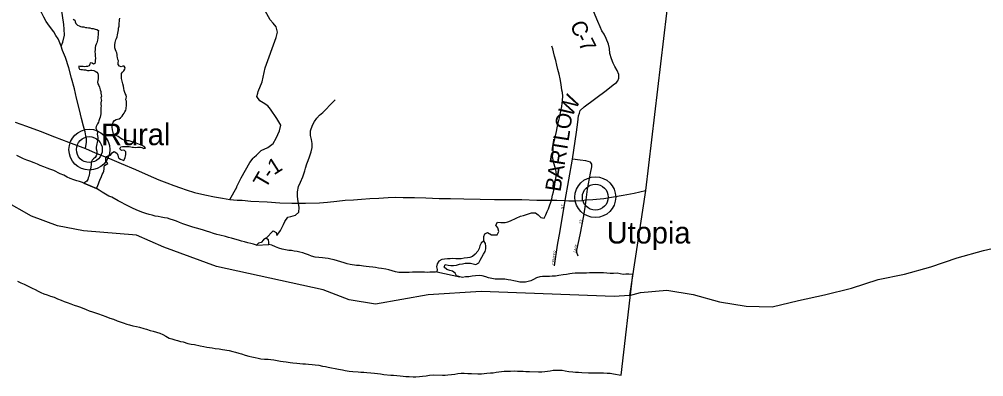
# Model space of a CAD drawing. Extents: x 1310247 to 1664935, y 235267 to 584339.
# Drawn here: x 1514042 to 1532599, y 283101 to 289978 of the extents above; entities that cross this region are included whole.
import ezdxf

# ---------------------------------------------------------------- set-up
doc = ezdxf.new("R2010")
doc.units = 0
for name, color, linetype in [('GM_X_Adjacent_County', 7, 'Continuous'), ('GM_X_County', 7, 'Continuous'), ('GM_X_County_Road', 7, 'Continuous'), ('GM_X_County_Road_Text', 7, 'Continuous'), ('GM_X_Major_River', 7, 'Continuous'), ('GM_X_Minor_Lake', 7, 'Continuous'), ('GM_X_Minor_River', 7, 'Continuous'), ('GM_X_State_Route', 7, 'Continuous'), ('GM_X_Township', 7, 'Continuous'), ('GM_X_Township_Road', 7, 'Continuous'), ('GM_X_Township_Road_Text', 7, 'Continuous'), ('GM_X_Township_Subdivision', 7, 'Continuous'), ('GM_X_Township_Subdivision_Text', 7, 'Continuous'), ('GM_X_Unincorporated', 7, 'Continuous'), ('GM_X_Unincorporated_Location', 7, 'Continuous'), ('GM_X_Unincorporated_Text', 7, 'Continuous'), ('GM_X_US_Route', 7, 'Continuous')]:
    doc.layers.add(name, color=color, linetype=linetype)

msp = doc.modelspace()

# ---------------------------------------------------------------- linework, layer by layer
at = {"layer": 'GM_X_Adjacent_County'}
msp.add_lwpolyline([(1528044, 303145), (1527379, 297549), (1527248, 296442), (1526093, 286681), (1525783, 284661), (1525992, 284724), (1526500, 284765), (1527007, 284684), (1527512, 284543), (1528026, 284460), (1528527, 284446), (1529034, 284567), (1529538, 284676), (1530052, 284808), (1530568, 284970), (1531073, 285075), (1531583, 285213), (1532088, 285389), (1532594, 285528), (1533097, 285646)], dxfattribs=at)
at = {"layer": 'GM_X_County'}
msp.add_lwpolyline([(1528044, 303145), (1527379, 297549), (1527248, 296442), (1526093, 286681), (1525783, 284661), (1525491, 284643), (1522930, 284742), (1521912, 284674), (1520895, 284496), (1520391, 284580), (1519889, 284772), (1517837, 285223), (1516825, 285593), (1516295, 285825), (1515279, 285907), (1514779, 286005), (1514277, 286192), (1513760, 286483)], dxfattribs=at)
at = {"layer": 'GM_X_County_Road'}
for points in [[(1514848, 289462), (1514877, 289536), (1514913, 289673), (1514906, 289789), (1514901, 289881), (1514851, 290180)], [(1524545, 286492), (1524687, 287286), (1524765, 287808), (1524788, 288000), (1524801, 288119), (1524819, 288173), (1524835, 288223), (1524910, 288296), (1525333, 288609), (1525472, 288717), (1525531, 288762), (1525559, 288796), (1525577, 288848), (1525580, 288917), (1525545, 288993), (1525504, 289071), (1525470, 289137), (1525436, 289215), (1525408, 289318), (1525396, 289415), (1525376, 289499), (1525332, 289611), (1525293, 289691), (1525253, 289759), (1525217, 289832), (1525171, 289937), (1525092, 290135)]]:
    msp.add_lwpolyline(points, dxfattribs=at)
at = {"layer": 'GM_X_Major_River'}
for p, q in [((1515528, 286721), (1515285, 286828)), ((1518603, 285632), (1518842, 285648)), ((1522075, 285117), (1522519, 285020)), ((1525622, 283130), (1525848, 285071))]:
    msp.add_line(p, q, dxfattribs=at)
for points in [[(1515285, 286828), (1515259, 286839), (1515203, 286856), (1515151, 286869), (1515089, 286888), (1515021, 286916), (1514965, 286941), (1514896, 286976), (1514830, 287008), (1514705, 287066), (1514631, 287092), (1514579, 287115), (1514513, 287138), (1514441, 287166), (1514390, 287191), (1514330, 287216), (1514246, 287250), (1514190, 287269), (1514124, 287296), (1514057, 287326), (1513993, 287357)], [(1518603, 285632), (1518547, 285651), (1518497, 285662), (1518441, 285676), (1518375, 285695), (1518317, 285712), (1518259, 285729), (1518189, 285751), (1518125, 285766), (1518067, 285781), (1518007, 285798), (1517901, 285823), (1517841, 285838), (1517781, 285857), (1517710, 285882), (1517646, 285904), (1517584, 285923), (1517524, 285940), (1517450, 285960), (1517378, 285981), (1517304, 286007), (1517246, 286024), (1517188, 286043), (1517125, 286070), (1517065, 286094), (1517009, 286115), (1516947, 286134), (1516891, 286149), (1516835, 286158), (1516769, 286170), (1516713, 286181), (1516659, 286192), (1516601, 286209), (1516539, 286224), (1516479, 286241), (1516419, 286261), (1516365, 286282), (1516291, 286309), (1516218, 286345), (1516078, 286416), (1516011, 286455), (1515943, 286488), (1515820, 286553), (1515768, 286578), (1515703, 286614), (1515639, 286649), (1515579, 286690), (1515528, 286721)], [(1518842, 285648), (1518845, 285686), (1518840, 285738), (1518788, 285767), (1518738, 285738), (1518694, 285685), (1518644, 285674), (1518603, 285632)], [(1522075, 285117), (1522049, 285115), (1521999, 285116), (1521944, 285110), (1521892, 285109), (1521836, 285112), (1521784, 285115), (1521730, 285116), (1521667, 285113), (1521607, 285112), (1521545, 285109), (1521486, 285106), (1521416, 285104), (1521344, 285105), (1521279, 285119), (1521216, 285138), (1521154, 285155), (1521094, 285170), (1521011, 285182), (1520953, 285191), (1520897, 285202), (1520843, 285207), (1520771, 285217), (1520719, 285222), (1520663, 285229), (1520585, 285238), (1520530, 285242), (1520410, 285260), (1520352, 285275), (1520290, 285292), (1520226, 285312), (1520164, 285331), (1520100, 285348), (1520038, 285364), (1519982, 285377), (1519926, 285384), (1519874, 285391), (1519806, 285394), (1519736, 285404), (1519664, 285423), (1519606, 285444), (1519548, 285467), (1519496, 285485), (1519442, 285500), (1519390, 285511), (1519332, 285520), (1519280, 285527), (1519230, 285532), (1519164, 285541), (1519098, 285556), (1519038, 285574), (1518970, 285601), (1518904, 285630), (1518842, 285648)], [(1522519, 285020), (1522456, 285043), (1522426, 285096), (1522375, 285133), (1522323, 285142), (1522271, 285161), (1522220, 285206), (1522239, 285258), (1522291, 285249), (1522345, 285242), (1522399, 285239), (1522456, 285250), (1522514, 285267), (1522567, 285272), (1522619, 285283), (1522669, 285284), (1522722, 285287), (1522774, 285276), (1522826, 285259), (1522881, 285294), (1522908, 285346), (1522945, 285403), (1522972, 285457), (1523003, 285510), (1523018, 285562), (1523020, 285616), (1523010, 285667), (1522981, 285717), (1522928, 285672), (1522905, 285621), (1522888, 285569), (1522863, 285515), (1522815, 285460), (1522764, 285415), (1522714, 285394), (1522663, 285386), (1522605, 285380), (1522546, 285371), (1522494, 285370), (1522442, 285371), (1522386, 285374), (1522333, 285369), (1522281, 285368), (1522225, 285365), (1522174, 285358), (1522116, 285325), (1522084, 285273), (1522071, 285217), (1522082, 285167), (1522075, 285117)], [(1525848, 285071), (1525768, 285073), (1525713, 285072), (1525663, 285069), (1525605, 285078), (1525547, 285091), (1525473, 285087), (1525412, 285088), (1525346, 285093), (1525282, 285100), (1525216, 285102), (1525155, 285103), (1525087, 285100), (1525013, 285098), (1524956, 285095), (1524900, 285094), (1524786, 285096), (1524735, 285095), (1524683, 285088), (1524633, 285081), (1524568, 285070), (1524506, 285061), (1524425, 285049), (1524360, 285038), (1524296, 285035), (1524244, 285032), (1524169, 285032), (1524107, 285031), (1524055, 285024), (1523994, 285007), (1523939, 284972), (1523886, 284947), (1523836, 284936), (1523781, 284923), (1523723, 284920), (1523673, 284923), (1523623, 284932), (1523559, 284945), (1523499, 284957), (1523447, 284966), (1523387, 284975), (1523328, 284978), (1523196, 284981), (1523132, 284988), (1523070, 285005), (1523016, 285024), (1522948, 285042), (1522888, 285047), (1522821, 285042), (1522755, 285033), (1522690, 285025), (1522626, 285020), (1522570, 285013), (1522519, 285020)], [(1514010, 284940), (1514073, 284910), (1514133, 284883), (1514185, 284858), (1514239, 284831), (1514292, 284806), (1514348, 284777), (1514406, 284749), (1514457, 284722), (1514511, 284699), (1514577, 284676), (1514643, 284650), (1514711, 284629), (1514779, 284600), (1514846, 284574), (1514904, 284551), (1514966, 284528), (1515036, 284502), (1515098, 284481), (1515160, 284460), (1515217, 284437), (1515327, 284394), (1515389, 284369), (1515449, 284350), (1515569, 284308), (1515637, 284286), (1515706, 284263), (1515784, 284231), (1515854, 284206), (1515926, 284178), (1515986, 284157), (1516043, 284136), (1516111, 284114), (1516165, 284099), (1516229, 284080), (1516295, 284065), (1516355, 284056), (1516439, 284032), (1516491, 284013), (1516557, 283989), (1516619, 283976), (1516679, 283961), (1516743, 283940), (1516805, 283912), (1516864, 283879), (1516928, 283846), (1516980, 283827), (1517032, 283808), (1517086, 283795), (1517144, 283779), (1517194, 283770), (1517288, 283743), (1517348, 283729), (1517410, 283718), (1517520, 283694), (1517590, 283681), (1517648, 283669), (1517756, 283655), (1517814, 283646)], [(1517814, 283646), (1517888, 283635), (1517952, 283625), (1518077, 283603), (1518149, 283588), (1518203, 283574), (1518267, 283555), (1518319, 283540), (1518390, 283519), (1518460, 283499), (1518518, 283484), (1518580, 283469), (1518638, 283458), (1518692, 283447), (1518757, 283441), (1518831, 283438), (1518881, 283435), (1518939, 283428), (1519003, 283414), (1519069, 283403), (1519119, 283396), (1519176, 283387), (1519254, 283375), (1519306, 283370), (1519382, 283361), (1519438, 283356), (1519496, 283349), (1519546, 283346), (1519607, 283342), (1519675, 283337), (1519737, 283332), (1519807, 283321), (1519873, 283307), (1519935, 283296), (1519985, 283287), (1520047, 283274), (1520119, 283258), (1520186, 283247), (1520258, 283231), (1520312, 283222), (1520388, 283209), (1520460, 283199), (1520564, 283193), (1520614, 283190), (1520673, 283187), (1520729, 283184), (1520807, 283175), (1520877, 283167), (1520933, 283162), (1520990, 283155), (1521058, 283144), (1521188, 283131), (1521242, 283134), (1521309, 283127), (1521369, 283119), (1521427, 283110), (1521481, 283107), (1521543, 283106), (1521618, 283102), (1521672, 283101), (1521742, 283104), (1521803, 283111), (1521873, 283118), (1521938, 283128), (1522008, 283137), (1522183, 283134), (1522237, 283134), (1522289, 283139), (1522360, 283146), (1522422, 283153), (1522483, 283162), (1522543, 283169), (1522604, 283171), (1522674, 283166), (1522740, 283161), (1522866, 283158), (1522933, 283159), (1522987, 283162), (1523041, 283167), (1523110, 283174), (1523162, 283178), (1523215, 283190), (1523269, 283196), (1523322, 283203), (1523372, 283208), (1523428, 283209), (1523494, 283210), (1523563, 283213), (1523625, 283210), (1523736, 283207), (1523788, 283202), (1523856, 283199), (1524035, 283195), (1524095, 283198), (1524151, 283203), (1524256, 283217), (1524313, 283226), (1524371, 283229), (1524437, 283228), (1524487, 283225), (1524543, 283214)], [(1524543, 283214), (1524616, 283200), (1524690, 283193), (1524746, 283192), (1524804, 283188), (1524868, 283185), (1524993, 283177), (1525045, 283178), (1525113, 283178), (1525214, 283176), (1525280, 283173), (1525354, 283170), (1525411, 283167), (1525473, 283159), (1525622, 283130)]]:
    msp.add_lwpolyline(points, dxfattribs=at)
at = {"layer": 'GM_X_Minor_Lake'}
msp.add_line((1515285, 286828), (1515528, 286721), dxfattribs=at)
for points in [[(1515079, 289982), (1515110, 289959), (1515120, 289931), (1515133, 289899), (1515165, 289864), (1515191, 289850), (1515222, 289839), (1515248, 289834), (1515283, 289832), (1515314, 289823), (1515343, 289821), (1515372, 289812), (1515401, 289812), (1515432, 289799), (1515464, 289798), (1515504, 289790), (1515536, 289781), (1515564, 289760), (1515562, 289728), (1515559, 289698), (1515558, 289672), (1515556, 289644), (1515551, 289616), (1515547, 289578), (1515542, 289552), (1515532, 289526), (1515523, 289498), (1515511, 289469), (1515504, 289433), (1515499, 289393), (1515498, 289356), (1515500, 289310), (1515505, 289272), (1515508, 289228), (1515505, 289188), (1515503, 289158), (1515494, 289128), (1515468, 289116), (1515442, 289133), (1515408, 289142), (1515398, 289112), (1515385, 289086), (1515357, 289072), (1515331, 289069), (1515300, 289065), (1515274, 289070), (1515242, 289068), (1515216, 289073), (1515190, 289075), (1515186, 289047), (1515203, 289021), (1515229, 289011), (1515257, 289012), (1515285, 289009), (1515319, 289007), (1515355, 288996), (1515385, 288992), (1515412, 288997), (1515438, 288999), (1515474, 288992), (1515500, 288983), (1515533, 288963), (1515555, 288936), (1515558, 288904), (1515558, 288876), (1515557, 288834), (1515554, 288802), (1515548, 288770), (1515553, 288736), (1515573, 288703), (1515584, 288671), (1515594, 288645), (1515601, 288619), (1515609, 288590), (1515608, 288560), (1515616, 288524), (1515621, 288496), (1515614, 288464), (1515622, 288418)], [(1516093, 288427), (1516100, 288459), (1516106, 288485), (1516097, 288517), (1516079, 288551), (1516060, 288608), (1516053, 288644), (1516044, 288690), (1516033, 288735), (1516014, 288811), (1516009, 288840), (1516007, 288874), (1516008, 288900), (1516008, 288938), (1516027, 288964), (1516053, 288985), (1516072, 289019), (1516081, 289047), (1516063, 289075), (1516035, 289074), (1516001, 289066), (1515971, 289077), (1515945, 289111), (1515946, 289142), (1515949, 289176), (1515935, 289202), (1515930, 289240), (1515928, 289272), (1515925, 289298), (1515917, 289331), (1515906, 289359), (1515896, 289393), (1515883, 289429), (1515880, 289462), (1515878, 289488), (1515885, 289530), (1515902, 289582), (1515914, 289609), (1515923, 289641), (1515932, 289681), (1515940, 289711), (1515947, 289741), (1515950, 289773), (1515952, 289809), (1515963, 289845), (1515963, 289871), (1515966, 289909), (1515969, 289937), (1515973, 289971), (1515978, 289997)], [(1515622, 288418), (1515615, 288400), (1515613, 288374), (1515614, 288338), (1515617, 288305), (1515613, 288279), (1515610, 288245), (1515612, 288213), (1515611, 288187), (1515613, 288159), (1515606, 288127), (1515598, 288095), (1515585, 288063), (1515574, 288027), (1515568, 288001), (1515547, 287970), (1515533, 287942), (1515522, 287914), (1515515, 287882), (1515525, 287856), (1515540, 287829), (1515546, 287797), (1515541, 287769), (1515545, 287733), (1515552, 287705), (1515550, 287671), (1515547, 287645), (1515538, 287607), (1515536, 287581), (1515529, 287553), (1515519, 287521), (1515518, 287489), (1515533, 287441), (1515537, 287412), (1515536, 287386), (1515518, 287351), (1515499, 287321), (1515468, 287295), (1515444, 287266), (1515431, 287240), (1515425, 287210), (1515422, 287184), (1515421, 287132), (1515411, 287102), (1515400, 287072), (1515391, 287038), (1515391, 287012), (1515386, 286986), (1515382, 286954), (1515369, 286926), (1515359, 286896), (1515342, 286866), (1515285, 286828)], [(1515528, 286721), (1515555, 286782), (1515566, 286814), (1515580, 286854), (1515593, 286884), (1515624, 286953), (1515639, 286995), (1515654, 287023), (1515666, 287059), (1515675, 287099), (1515678, 287139), (1515684, 287167), (1515715, 287182), (1515747, 287204), (1515724, 287230), (1515708, 287257), (1515705, 287283), (1515709, 287311), (1515728, 287341), (1515754, 287352), (1515796, 287367), (1515837, 287417), (1515870, 287432), (1515898, 287418), (1515923, 287393), (1515941, 287365), (1515946, 287335), (1515958, 287308), (1515990, 287288), (1516019, 287273), (1516053, 287264), (1516068, 287290), (1516078, 287316), (1516085, 287346), (1516092, 287374), (1516094, 287400), (1516091, 287428), (1516067, 287455), (1516039, 287463), (1516009, 287456), (1515979, 287484), (1515996, 287524), (1516028, 287530), (1516058, 287531), (1516098, 287530), (1516127, 287532), (1516157, 287529), (1516185, 287527), (1516211, 287520), (1516237, 287518), (1516275, 287509), (1516317, 287518), (1516345, 287516), (1516373, 287519), (1516401, 287511), (1516439, 287492), (1516469, 287499), (1516446, 287530), (1516416, 287544), (1516388, 287559), (1516354, 287570), (1516326, 287582), (1516290, 287593), (1516264, 287603), (1516212, 287620), (1516153, 287638), (1516127, 287642), (1516091, 287653), (1516059, 287655), (1516025, 287666), (1515997, 287683), (1515971, 287703), (1515943, 287722), (1515918, 287734), (1515882, 287751), (1515854, 287769), (1515845, 287798), (1515834, 287854), (1515832, 287900), (1515831, 287928), (1515833, 287958), (1515846, 288000), (1515877, 288032), (1515903, 288053), (1515930, 288055), (1515966, 288062), (1515992, 288084), (1516019, 288115), (1516038, 288145), (1516060, 288173), (1516075, 288199), (1516089, 288228), (1516096, 288254), (1516098, 288280), (1516103, 288306), (1516104, 288366), (1516102, 288401), (1516093, 288427)]]:
    msp.add_lwpolyline(points, dxfattribs=at)
at = {"layer": 'GM_X_Minor_River'}
for points in [[(1522981, 285717), (1522983, 285798), (1522999, 285852), (1523050, 285877), (1523130, 285830), (1523238, 285829), (1523269, 285895), (1523250, 285967), (1523212, 286018), (1523245, 286072), (1523305, 286069), (1523388, 286070), (1523442, 286081), (1523492, 286099), (1523603, 286152), (1523688, 286191), (1523745, 286204), (1523819, 286227), (1523900, 286252), (1523974, 286253), (1524026, 286216), (1524075, 286162), (1524144, 286155), (1524171, 286217), (1524199, 286279), (1524226, 286332), (1524247, 286388), (1524272, 286462), (1524287, 286526), (1524302, 286597), (1524318, 286657), (1524335, 286721), (1524348, 286791), (1524355, 286855), (1524366, 286921), (1524376, 286985), (1524373, 287048), (1524352, 287126), (1524327, 287213), (1524314, 287277), (1524304, 287336), (1524309, 287386), (1524314, 287448), (1524316, 287506), (1524323, 287567), (1524338, 287647), (1524361, 287737), (1524376, 287819), (1524393, 287889), (1524404, 287957), (1524421, 288031), (1524440, 288107), (1524457, 288178), (1524469, 288242), (1524478, 288300), (1524487, 288364), (1524496, 288416), (1524499, 288496), (1524495, 288567), (1524484, 288617), (1524473, 288674), (1524464, 288762), (1524446, 288833), (1524429, 288923), (1524406, 289012), (1524385, 289096), (1524366, 289185), (1524339, 289272), (1524318, 289354), (1524305, 289407), (1524291, 289463)], [(1518792, 285765), (1518929, 285906), (1518985, 285873), (1518999, 285819), (1519066, 285912), (1519097, 285978), (1519126, 286028), (1519151, 286090), (1519212, 286170), (1519266, 286183), (1519359, 286208), (1519418, 286267), (1519425, 286356), (1519414, 286438), (1519402, 286511), (1519393, 286579), (1519394, 286659), (1519417, 286758), (1519455, 286843), (1519496, 286945), (1519517, 287005), (1519533, 287061), (1519548, 287111), (1519577, 287197), (1519602, 287261), (1519629, 287329), (1519660, 287425), (1519677, 287510), (1519680, 287586), (1519667, 287666), (1519646, 287743), (1519647, 287833), (1519684, 287943), (1519721, 288013), (1519764, 288079), (1519817, 288132), (1519882, 288188), (1519955, 288255), (1520012, 288317), (1520061, 288368), (1520118, 288430)]]:
    msp.add_lwpolyline(points, dxfattribs=at)
at = {"layer": 'GM_X_State_Route'}
for points in [[(1514809, 289559), (1514788, 289605), (1514746, 289664), (1514704, 289737), (1514640, 289819), (1514589, 289889), (1514559, 289938), (1514513, 290018), (1514461, 290124), (1514427, 290183), (1514363, 290264), (1514298, 290313), (1514242, 290365), (1514175, 290427), (1514136, 290473), (1514105, 290524), (1514056, 290618), (1513999, 290774)], [(1515318, 287490), (1515336, 287614), (1515333, 287677), (1515323, 287738), (1515307, 287814), (1515280, 287925), (1515239, 288070), (1515203, 288236), (1515142, 288459), (1515103, 288643), (1515046, 288845), (1514996, 289044), (1514931, 289242), (1514872, 289378), (1514848, 289462), (1514810, 289557), (1514809, 289559)]]:
    msp.add_lwpolyline(points, dxfattribs=at)
at = {"layer": 'GM_X_Township'}
msp.add_lwpolyline([(1528044, 303145), (1527379, 297549), (1527248, 296442), (1526093, 286681), (1525783, 284661), (1525491, 284643), (1522930, 284742), (1521912, 284674), (1520895, 284496), (1520391, 284580), (1519889, 284772), (1517837, 285223), (1516825, 285593), (1516295, 285825), (1515279, 285907), (1514779, 286005), (1514277, 286192), (1513760, 286483)], dxfattribs=at)
at = {"layer": 'GM_X_Township_Road'}
for points in [[(1518629, 288557), (1518636, 288586), (1518717, 288772), (1518770, 289046), (1518986, 289627), (1519007, 289729), (1518983, 289833), (1518927, 289905), (1518871, 289969), (1518807, 290081), (1518695, 290290), (1518671, 290513)], [(1518559, 287323), (1518604, 287366), (1518693, 287455), (1518821, 287513), (1518926, 287591), (1518987, 287692), (1519048, 287830), (1519074, 287939), (1518999, 288069), (1518877, 288251), (1518825, 288314), (1518733, 288369), (1518669, 288411), (1518612, 288490), (1518629, 288557)], [(1518228, 286759), (1518312, 286930), (1518480, 287224), (1518543, 287309), (1518559, 287323)], [(1518091, 286513), (1518225, 286751), (1518228, 286759)]]:
    msp.add_lwpolyline(points, dxfattribs=at)
at = {"layer": 'GM_X_Township_Subdivision'}
for points in [[(1524949, 286499), (1524950, 286503), (1524977, 286713), (1525033, 287015), (1525060, 287141), (1525060, 287189), (1525033, 287230), (1524987, 287240), (1524942, 287252), (1524837, 287266), (1524687, 287286)], [(1524342, 285234), (1524397, 285634), (1524450, 285908), (1524545, 286492)], [(1524797, 285422), (1524767, 285489), (1524770, 285537), (1524834, 285833), (1524902, 286198), (1524928, 286364), (1524949, 286499)]]:
    msp.add_lwpolyline(points, dxfattribs=at)
at = {"layer": 'GM_X_Unincorporated'}
for centre, radius in [((1515390, 287471), 393), ((1515390, 287471), 249), ((1525125, 286556), 393), ((1525125, 286556), 249)]:
    msp.add_circle(centre, radius, dxfattribs=at)
at = {"layer": 'GM_X_Unincorporated_Location'}
for p, q in [((1515390, 287471), (1515390, 287471)), ((1525125, 286556), (1525125, 286556))]:
    msp.add_line(p, q, dxfattribs=at)
at = {"layer": 'GM_X_US_Route'}
msp.add_lwpolyline([(1513961, 288002), (1514180, 287923), (1514441, 287824), (1514719, 287719), (1514990, 287614), (1515318, 287490), (1515499, 287409), (1515775, 287298), (1516004, 287202), (1516280, 287087), (1516520, 286981), (1516725, 286892), (1516880, 286833), (1517018, 286782), (1517141, 286737), (1517252, 286700), (1517413, 286646), (1517614, 286599), (1517800, 286561), (1517955, 286534), (1518091, 286513), (1518232, 286499), (1518329, 286497), (1518494, 286480), (1518813, 286463), (1519056, 286449), (1519286, 286441), (1519551, 286440), (1519816, 286446), (1519973, 286458), (1520153, 286480), (1520310, 286496), (1520470, 286507), (1520627, 286519), (1520784, 286531), (1520959, 286539), (1521137, 286549), (1521287, 286553), (1521431, 286551), (1521648, 286547), (1521867, 286543), (1522123, 286530), (1522339, 286532), (1522593, 286522), (1522911, 286516), (1523183, 286514), (1523475, 286510), (1523714, 286508), (1524003, 286501), (1524214, 286497), (1524387, 286496), (1524545, 286492), (1524619, 286487), (1524750, 286486), (1524865, 286490), (1524950, 286503), (1525078, 286509), (1525289, 286532), (1525475, 286563), (1525662, 286594), (1525875, 286635), (1526093, 286681)], dxfattribs=at)

# ---------------------------------------------------------------- texts
at = {"layer": 'GM_X_County_Road_Text'}
for s, rotation, p in [('C', 291.7047, (1524635, 289882)), ('-', 295.4757, (1524734, 289633)), ('7', 296.8873, (1524791, 289515)), ('W', 62.1205, (1524672, 288084)), ('O', 82.5787, (1524646, 287849)), ('L', 80.9207, (1524609, 287618)), ('T', 80.8884, (1524574, 287396)), ('R', 80.8872, (1524535, 287153)), ('A', 80.8904, (1524493, 286893)), ('B', 80.8872, (1524454, 286649))]:
    msp.add_text(s, height=300, rotation=rotation, dxfattribs=at).set_placement(p)
at = {"layer": 'GM_X_Township_Road_Text'}
for s, rotation, p in [('1', 32.5289, (1518941, 286973)), ('T', 59.765, (1518783, 286706)), ('-', 54.7726, (1518892, 286894))]:
    msp.add_text(s, height=300, rotation=rotation, dxfattribs=at).set_placement(p)
at = {"layer": 'GM_X_Township_Subdivision_Text'}
for s, rotation, p in [('ST', 79.3865, (1524508, 286322)), ('ST', 79.3733, (1524864, 286040)), ('S', 76.1493, (1524770, 285566)), ('T', 75.9538, (1524779, 285600)), ('CENTER', 81.5736, (1524336, 285248)), ('E', 84.2534, (1524759, 285489)), ('A', 79.2934, (1524762, 285523))]:
    msp.add_text(s, height=50, rotation=rotation, dxfattribs=at).set_placement(p)
at = {"layer": 'GM_X_Unincorporated_Text'}
for s, p in [('Rural', (1515616, 287556)), ('Utopia', (1525345, 285664))]:
    msp.add_text(s, height=417, rotation=0, dxfattribs=at).set_placement(p)

doc.saveas('drawing.dxf')
